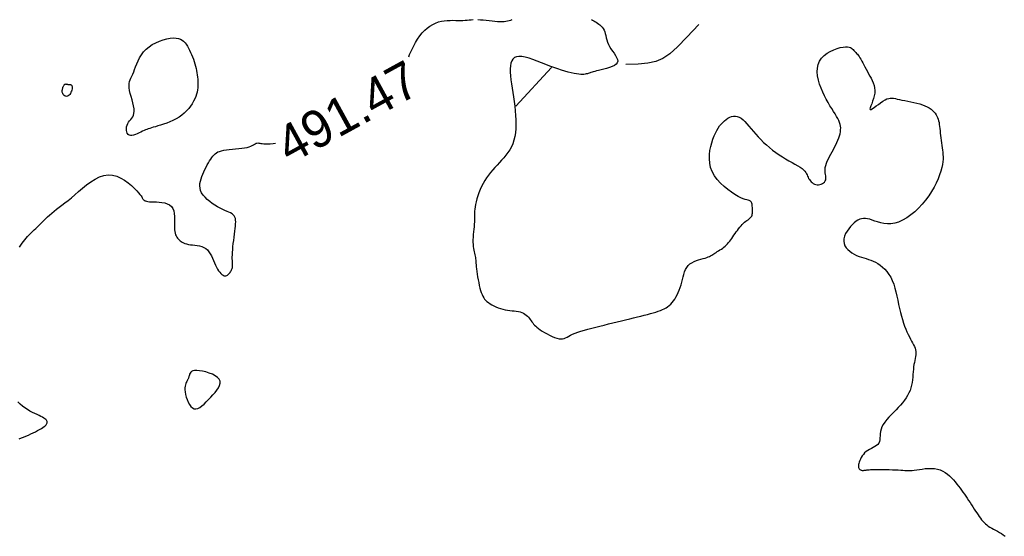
# Model space of a CAD drawing. Header units: millimetres. Extents: x 32690613 to 32693367, y 5343692 to 5344708.
# Tile 622 of 656: x 32692775 to 32692801, y 5344533 to 5344547. Entities that reach past the tile are written whole.
import ezdxf
from ezdxf.enums import TextEntityAlignment as Align

# ---------------------------------------------------------------- set-up
doc = ezdxf.new("R2010")
doc.units = ezdxf.units.MM
doc.header["$LTSCALE"] = 20
doc.layers.add('02-DGM_HL_491.50', color=72, linetype='Continuous')

msp = doc.modelspace()

# ---------------------------------------------------------------- linework, layer by layer
at = {"layer": '02-DGM_HL_491.50', "elevation": 491.5, "flags": 128}
for points in [[(32692785.215, 5344545.859), (32692785.241, 5344545.919), (32692785.291, 5344546.029), (32692785.343, 5344546.137), (32692785.397, 5344546.239), (32692785.455, 5344546.335), (32692785.515, 5344546.422), (32692785.579, 5344546.501), (32692785.646, 5344546.571), (32692785.715, 5344546.632), (32692785.787, 5344546.685), (32692785.861, 5344546.73), (32692785.937, 5344546.766), (32692786.015, 5344546.794), (32692786.094, 5344546.814), (32692786.173, 5344546.827), (32692786.252, 5344546.835), (32692786.33, 5344546.838), (32692786.406, 5344546.839), (32692786.479, 5344546.838), (32692786.549, 5344546.837), (32692786.614, 5344546.836), (32692786.674, 5344546.838), (32692786.73, 5344546.841), (32692786.784, 5344546.846), (32692786.837, 5344546.85), (32692786.891, 5344546.854), (32692786.947, 5344546.858)], [(32692790.131, 5344546.861), (32692790.161, 5344546.843), (32692790.192, 5344546.825), (32692790.223, 5344546.806), (32692790.256, 5344546.786), (32692790.289, 5344546.764), (32692790.323, 5344546.74), (32692790.356, 5344546.714), (32692790.387, 5344546.685), (32692790.417, 5344546.653), (32692790.443, 5344546.617), (32692790.466, 5344546.576), (32692790.484, 5344546.531), (32692790.5, 5344546.481), (32692790.514, 5344546.428), (32692790.528, 5344546.372), (32692790.544, 5344546.314), (32692790.563, 5344546.254), (32692790.586, 5344546.193), (32692790.616, 5344546.132), (32692790.653, 5344546.071), (32692790.694, 5344546.011), (32692790.736, 5344545.952), (32692790.775, 5344545.895), (32692790.806, 5344545.841), (32692790.827, 5344545.79), (32692790.835, 5344545.742), (32692790.824, 5344545.699), (32692790.793, 5344545.66), (32692790.745, 5344545.626), (32692790.684, 5344545.596), (32692790.613, 5344545.569), (32692790.537, 5344545.546), (32692790.46, 5344545.525), (32692790.387, 5344545.507), (32692790.32, 5344545.491), (32692790.263, 5344545.477), (32692790.216, 5344545.465), (32692790.177, 5344545.453), (32692790.144, 5344545.443), (32692790.115, 5344545.434), (32692790.09, 5344545.426), (32692790.067, 5344545.418), (32692790.043, 5344545.41), (32692790.018, 5344545.402), (32692789.99, 5344545.396), (32692789.959, 5344545.39), (32692789.924, 5344545.386), (32692789.884, 5344545.384), (32692789.839, 5344545.384), (32692789.787, 5344545.389), (32692789.728, 5344545.397), (32692789.661, 5344545.409), (32692789.587, 5344545.425), (32692789.505, 5344545.446), (32692789.417, 5344545.471), (32692789.323, 5344545.5), (32692789.224, 5344545.533), (32692789.12, 5344545.57), (32692789.011, 5344545.61), (32692788.898, 5344545.654), (32692788.783, 5344545.7), (32692788.669, 5344545.744), (32692788.557, 5344545.785), (32692788.45, 5344545.821), (32692788.35, 5344545.848), (32692788.26, 5344545.865), (32692788.18, 5344545.87), (32692788.114, 5344545.86), (32692788.06, 5344545.835), (32692788.018, 5344545.798), (32692787.987, 5344545.748), (32692787.965, 5344545.686), (32692787.952, 5344545.615), (32692787.946, 5344545.533), (32692787.947, 5344545.444), (32692787.953, 5344545.346), (32692787.964, 5344545.242), (32692787.978, 5344545.133), (32692787.995, 5344545.018), (32692788.013, 5344544.9), (32692788.031, 5344544.779), (32692788.049, 5344544.655), (32692788.066, 5344544.531), (32692788.08, 5344544.407), (32692788.09, 5344544.283), (32692788.097, 5344544.161), (32692788.099, 5344544.042), (32692788.095, 5344543.927), (32692788.086, 5344543.816), (32692788.07, 5344543.711), (32692788.046, 5344543.613), (32692788.015, 5344543.522), (32692787.976, 5344543.437), (32692787.931, 5344543.358), (32692787.882, 5344543.283), (32692787.828, 5344543.213), (32692787.771, 5344543.145), (32692787.712, 5344543.079), (32692787.653, 5344543.014), (32692787.593, 5344542.949), (32692787.533, 5344542.883), (32692787.475, 5344542.817), (32692787.418, 5344542.749), (32692787.363, 5344542.679), (32692787.311, 5344542.607), (32692787.261, 5344542.533), (32692787.216, 5344542.455), (32692787.174, 5344542.373), (32692787.136, 5344542.289), (32692787.103, 5344542.205), (32692787.073, 5344542.121), (32692787.048, 5344542.039), (32692787.027, 5344541.96), (32692787.011, 5344541.887), (32692786.999, 5344541.821), (32692786.991, 5344541.761), (32692786.986, 5344541.708), (32692786.984, 5344541.659), (32692786.984, 5344541.613), (32692786.985, 5344541.568), (32692786.986, 5344541.521), (32692786.986, 5344541.471), (32692786.984, 5344541.417), (32692786.98, 5344541.356), (32692786.974, 5344541.291), (32692786.967, 5344541.222), (32692786.959, 5344541.15), (32692786.953, 5344541.078), (32692786.947, 5344541.007), (32692786.944, 5344540.938), (32692786.943, 5344540.873), (32692786.946, 5344540.813), (32692786.951, 5344540.758), (32692786.959, 5344540.707), (32692786.968, 5344540.661), (32692786.978, 5344540.617), (32692786.988, 5344540.576), (32692786.997, 5344540.537), (32692787.005, 5344540.5), (32692787.01, 5344540.465), (32692787.014, 5344540.429), (32692787.017, 5344540.392), (32692787.02, 5344540.353), (32692787.022, 5344540.311), (32692787.025, 5344540.265), (32692787.03, 5344540.213), (32692787.036, 5344540.154), (32692787.045, 5344540.088), (32692787.055, 5344540.017), (32692787.068, 5344539.941), (32692787.082, 5344539.864), (32692787.098, 5344539.787), (32692787.114, 5344539.712), (32692787.132, 5344539.64), (32692787.15, 5344539.575), (32692787.168, 5344539.517), (32692787.187, 5344539.465), (32692787.208, 5344539.42), (32692787.231, 5344539.38), (32692787.257, 5344539.344), (32692787.286, 5344539.31), (32692787.32, 5344539.279), (32692787.359, 5344539.249), (32692787.403, 5344539.22), (32692787.452, 5344539.191), (32692787.505, 5344539.163), (32692787.561, 5344539.137), (32692787.62, 5344539.113), (32692787.682, 5344539.092), (32692787.744, 5344539.073), (32692787.807, 5344539.058), (32692787.87, 5344539.047), (32692787.932, 5344539.038), (32692787.993, 5344539.031), (32692788.052, 5344539.025), (32692788.109, 5344539.018), (32692788.163, 5344539.01), (32692788.214, 5344538.999), (32692788.26, 5344538.984), (32692788.303, 5344538.965), (32692788.341, 5344538.942), (32692788.375, 5344538.915), (32692788.407, 5344538.886), (32692788.435, 5344538.855), (32692788.461, 5344538.823), (32692788.485, 5344538.792), (32692788.508, 5344538.761), (32692788.53, 5344538.731), (32692788.552, 5344538.702), (32692788.575, 5344538.674), (32692788.6, 5344538.645), (32692788.629, 5344538.616), (32692788.664, 5344538.586), (32692788.704, 5344538.554), (32692788.751, 5344538.52), (32692788.806, 5344538.483), (32692788.868, 5344538.445), (32692788.934, 5344538.407), (32692789.002, 5344538.372), (32692789.071, 5344538.339), (32692789.138, 5344538.311), (32692789.201, 5344538.289), (32692789.258, 5344538.276), (32692789.308, 5344538.271), (32692789.352, 5344538.274), (32692789.393, 5344538.285), (32692789.432, 5344538.301), (32692789.472, 5344538.321), (32692789.516, 5344538.346), (32692789.565, 5344538.372), (32692789.622, 5344538.399), (32692789.688, 5344538.427), (32692789.764, 5344538.454), (32692789.847, 5344538.481), (32692789.938, 5344538.508), (32692790.035, 5344538.536), (32692790.138, 5344538.563), (32692790.245, 5344538.591), (32692790.356, 5344538.619), (32692790.47, 5344538.647), (32692790.586, 5344538.676), (32692790.703, 5344538.705), (32692790.819, 5344538.733), (32692790.934, 5344538.761), (32692791.047, 5344538.788), (32692791.157, 5344538.815), (32692791.263, 5344538.84), (32692791.363, 5344538.865), (32692791.459, 5344538.888), (32692791.549, 5344538.91), (32692791.634, 5344538.932), (32692791.714, 5344538.953), (32692791.789, 5344538.974), (32692791.859, 5344538.995), (32692791.923, 5344539.016), (32692791.982, 5344539.038), (32692792.037, 5344539.06), (32692792.087, 5344539.084), (32692792.134, 5344539.11), (32692792.177, 5344539.139), (32692792.219, 5344539.171), (32692792.258, 5344539.207), (32692792.295, 5344539.248), (32692792.332, 5344539.293), (32692792.367, 5344539.344), (32692792.401, 5344539.398), (32692792.433, 5344539.457), (32692792.463, 5344539.519), (32692792.49, 5344539.585), (32692792.516, 5344539.653), (32692792.538, 5344539.723), (32692792.557, 5344539.795), (32692792.575, 5344539.867), (32692792.592, 5344539.939), (32692792.611, 5344540.009), (32692792.633, 5344540.076), (32692792.658, 5344540.138), (32692792.69, 5344540.195), (32692792.729, 5344540.245), (32692792.776, 5344540.288), (32692792.829, 5344540.323), (32692792.888, 5344540.353), (32692792.949, 5344540.378), (32692793.01, 5344540.398), (32692793.071, 5344540.416), (32692793.128, 5344540.432), (32692793.181, 5344540.447), (32692793.226, 5344540.462), (32692793.266, 5344540.477), (32692793.301, 5344540.493), (32692793.332, 5344540.509), (32692793.361, 5344540.526), (32692793.389, 5344540.543), (32692793.417, 5344540.561), (32692793.446, 5344540.579), (32692793.478, 5344540.599), (32692793.512, 5344540.619), (32692793.547, 5344540.641), (32692793.583, 5344540.664), (32692793.62, 5344540.688), (32692793.656, 5344540.713), (32692793.691, 5344540.74), (32692793.725, 5344540.769), (32692793.757, 5344540.799), (32692793.788, 5344540.832), (32692793.817, 5344540.866), (32692793.846, 5344540.901), (32692793.874, 5344540.938), (32692793.902, 5344540.977), (32692793.931, 5344541.018), (32692793.96, 5344541.06), (32692793.99, 5344541.104), (32692794.021, 5344541.148), (32692794.053, 5344541.192), (32692794.085, 5344541.235), (32692794.117, 5344541.277), (32692794.15, 5344541.317), (32692794.183, 5344541.353), (32692794.215, 5344541.386), (32692794.247, 5344541.414), (32692794.278, 5344541.438), (32692794.308, 5344541.46), (32692794.337, 5344541.479), (32692794.363, 5344541.497), (32692794.386, 5344541.516), (32692794.406, 5344541.534), (32692794.423, 5344541.555), (32692794.436, 5344541.577), (32692794.445, 5344541.602), (32692794.452, 5344541.629), (32692794.455, 5344541.657), (32692794.457, 5344541.686), (32692794.458, 5344541.716), (32692794.457, 5344541.747), (32692794.456, 5344541.778), (32692794.455, 5344541.809), (32692794.453, 5344541.84), (32692794.45, 5344541.869), (32692794.446, 5344541.897), (32692794.44, 5344541.922), (32692794.432, 5344541.944), (32692794.421, 5344541.962), (32692794.407, 5344541.977), (32692794.388, 5344541.986), (32692794.365, 5344541.994), (32692794.337, 5344542), (32692794.301, 5344542.009), (32692794.257, 5344542.021), (32692794.205, 5344542.04), (32692794.142, 5344542.067), (32692794.068, 5344542.105), (32692793.983, 5344542.155), (32692793.889, 5344542.217), (32692793.791, 5344542.289), (32692793.693, 5344542.371), (32692793.598, 5344542.461), (32692793.511, 5344542.558), (32692793.435, 5344542.662), (32692793.375, 5344542.77), (32692793.333, 5344542.882), (32692793.308, 5344542.997), (32692793.298, 5344543.112), (32692793.301, 5344543.227), (32692793.314, 5344543.338), (32692793.336, 5344543.446), (32692793.363, 5344543.548), (32692793.394, 5344543.643), (32692793.427, 5344543.729), (32692793.462, 5344543.807), (32692793.498, 5344543.878), (32692793.535, 5344543.941), (32692793.575, 5344543.998), (32692793.615, 5344544.049), (32692793.658, 5344544.095), (32692793.703, 5344544.136), (32692793.749, 5344544.174), (32692793.797, 5344544.206), (32692793.846, 5344544.232), (32692793.896, 5344544.251), (32692793.947, 5344544.262), (32692793.998, 5344544.265), (32692794.049, 5344544.257), (32692794.101, 5344544.238), (32692794.152, 5344544.207), (32692794.203, 5344544.166), (32692794.255, 5344544.116), (32692794.308, 5344544.058), (32692794.363, 5344543.994), (32692794.421, 5344543.925), (32692794.481, 5344543.853), (32692794.545, 5344543.779), (32692794.612, 5344543.705), (32692794.683, 5344543.631), (32692794.757, 5344543.558), (32692794.835, 5344543.487), (32692794.915, 5344543.417), (32692794.998, 5344543.349), (32692795.084, 5344543.285), (32692795.171, 5344543.224), (32692795.26, 5344543.167), (32692795.349, 5344543.113), (32692795.436, 5344543.063), (32692795.52, 5344543.016), (32692795.6, 5344542.972), (32692795.672, 5344542.93), (32692795.736, 5344542.89), (32692795.79, 5344542.852), (32692795.833, 5344542.816), (32692795.866, 5344542.78), (32692795.891, 5344542.746), (32692795.91, 5344542.713), (32692795.925, 5344542.681), (32692795.939, 5344542.65), (32692795.952, 5344542.619), (32692795.967, 5344542.588), (32692795.986, 5344542.558), (32692796.008, 5344542.528), (32692796.034, 5344542.5), (32692796.062, 5344542.475), (32692796.093, 5344542.453), (32692796.126, 5344542.436), (32692796.16, 5344542.423), (32692796.196, 5344542.416), (32692796.233, 5344542.416), (32692796.27, 5344542.421), (32692796.306, 5344542.432), (32692796.339, 5344542.448), (32692796.369, 5344542.468), (32692796.395, 5344542.492), (32692796.414, 5344542.52), (32692796.427, 5344542.55), (32692796.433, 5344542.583), (32692796.432, 5344542.618), (32692796.428, 5344542.656), (32692796.422, 5344542.696), (32692796.415, 5344542.739), (32692796.41, 5344542.784), (32692796.409, 5344542.832), (32692796.414, 5344542.883), (32692796.426, 5344542.937), (32692796.445, 5344542.994), (32692796.469, 5344543.052), (32692796.497, 5344543.113), (32692796.529, 5344543.174), (32692796.563, 5344543.237), (32692796.597, 5344543.301), (32692796.632, 5344543.365), (32692796.665, 5344543.428), (32692796.697, 5344543.492), (32692796.726, 5344543.554), (32692796.752, 5344543.616), (32692796.776, 5344543.676), (32692796.795, 5344543.734), (32692796.811, 5344543.791), (32692796.822, 5344543.845), (32692796.827, 5344543.896), (32692796.828, 5344543.945), (32692796.823, 5344543.994), (32692796.813, 5344544.042), (32692796.798, 5344544.092), (32692796.777, 5344544.144), (32692796.75, 5344544.199), (32692796.717, 5344544.257), (32692796.679, 5344544.321), (32692796.636, 5344544.39), (32692796.59, 5344544.464), (32692796.541, 5344544.542), (32692796.491, 5344544.626), (32692796.441, 5344544.716), (32692796.392, 5344544.81), (32692796.344, 5344544.91), (32692796.301, 5344545.015), (32692796.262, 5344545.123), (32692796.231, 5344545.233), (32692796.209, 5344545.343), (32692796.199, 5344545.45), (32692796.202, 5344545.553), (32692796.22, 5344545.651), (32692796.256, 5344545.741), (32692796.311, 5344545.821), (32692796.381, 5344545.892), (32692796.462, 5344545.953), (32692796.55, 5344546.005), (32692796.641, 5344546.048), (32692796.732, 5344546.081), (32692796.817, 5344546.106), (32692796.894, 5344546.121), (32692796.958, 5344546.128), (32692797.011, 5344546.127), (32692797.053, 5344546.12), (32692797.088, 5344546.108), (32692797.116, 5344546.092), (32692797.139, 5344546.073), (32692797.16, 5344546.053), (32692797.178, 5344546.032), (32692797.197, 5344546.013), (32692797.216, 5344545.993), (32692797.236, 5344545.973), (32692797.256, 5344545.951), (32692797.277, 5344545.927), (32692797.299, 5344545.9), (32692797.322, 5344545.869), (32692797.346, 5344545.833), (32692797.371, 5344545.792), (32692797.397, 5344545.745), (32692797.424, 5344545.695), (32692797.453, 5344545.641), (32692797.482, 5344545.584), (32692797.513, 5344545.525), (32692797.545, 5344545.464), (32692797.577, 5344545.403), (32692797.611, 5344545.342), (32692797.644, 5344545.28), (32692797.675, 5344545.218), (32692797.702, 5344545.154), (32692797.724, 5344545.089), (32692797.74, 5344545.022), (32692797.747, 5344544.953), (32692797.745, 5344544.881), (32692797.732, 5344544.807), (32692797.712, 5344544.733), (32692797.687, 5344544.661), (32692797.662, 5344544.594), (32692797.64, 5344544.537), (32692797.623, 5344544.49), (32692797.616, 5344544.458), (32692797.623, 5344544.442), (32692797.645, 5344544.445), (32692797.681, 5344544.465), (32692797.727, 5344544.496), (32692797.781, 5344544.536), (32692797.841, 5344544.58), (32692797.902, 5344544.625), (32692797.963, 5344544.667), (32692798.02, 5344544.701), (32692798.072, 5344544.726), (32692798.119, 5344544.741), (32692798.163, 5344544.748), (32692798.206, 5344544.749), (32692798.251, 5344544.743), (32692798.298, 5344544.734), (32692798.35, 5344544.722), (32692798.409, 5344544.709), (32692798.476, 5344544.695), (32692798.55, 5344544.681), (32692798.629, 5344544.666), (32692798.711, 5344544.65), (32692798.793, 5344544.632), (32692798.874, 5344544.613), (32692798.953, 5344544.592), (32692799.026, 5344544.568), (32692799.094, 5344544.542), (32692799.154, 5344544.513), (32692799.208, 5344544.482), (32692799.257, 5344544.449), (32692799.299, 5344544.414), (32692799.336, 5344544.377), (32692799.368, 5344544.34), (32692799.395, 5344544.301), (32692799.417, 5344544.262), (32692799.435, 5344544.222), (32692799.45, 5344544.18), (32692799.462, 5344544.136), (32692799.472, 5344544.09), (32692799.48, 5344544.041), (32692799.487, 5344543.988), (32692799.494, 5344543.932), (32692799.5, 5344543.872), (32692799.507, 5344543.809), (32692799.514, 5344543.743), (32692799.521, 5344543.676), (32692799.528, 5344543.609), (32692799.536, 5344543.541), (32692799.544, 5344543.476), (32692799.553, 5344543.412), (32692799.561, 5344543.351), (32692799.57, 5344543.292), (32692799.576, 5344543.232), (32692799.58, 5344543.171), (32692799.58, 5344543.107), (32692799.576, 5344543.038), (32692799.565, 5344542.962), (32692799.547, 5344542.878), (32692799.522, 5344542.785), (32692799.488, 5344542.684), (32692799.446, 5344542.577), (32692799.396, 5344542.465), (32692799.338, 5344542.35), (32692799.271, 5344542.234), (32692799.196, 5344542.118), (32692799.112, 5344542.005), (32692799.021, 5344541.895), (32692798.923, 5344541.791), (32692798.819, 5344541.694), (32692798.712, 5344541.607), (32692798.603, 5344541.53), (32692798.493, 5344541.466), (32692798.385, 5344541.416), (32692798.28, 5344541.383), (32692798.179, 5344541.366), (32692798.083, 5344541.365), (32692797.991, 5344541.375), (32692797.904, 5344541.393), (32692797.822, 5344541.417), (32692797.746, 5344541.443), (32692797.674, 5344541.469), (32692797.609, 5344541.49), (32692797.548, 5344541.505), (32692797.492, 5344541.512), (32692797.439, 5344541.513), (32692797.389, 5344541.505), (32692797.341, 5344541.49), (32692797.293, 5344541.467), (32692797.245, 5344541.436), (32692797.195, 5344541.396), (32692797.144, 5344541.348), (32692797.093, 5344541.294), (32692797.044, 5344541.234), (32692796.999, 5344541.17), (32692796.961, 5344541.103), (32692796.932, 5344541.035), (32692796.914, 5344540.968), (32692796.909, 5344540.902), (32692796.919, 5344540.839), (32692796.942, 5344540.78), (32692796.977, 5344540.725), (32692797.022, 5344540.674), (32692797.074, 5344540.628), (32692797.132, 5344540.586), (32692797.194, 5344540.549), (32692797.257, 5344540.518), (32692797.321, 5344540.491), (32692797.384, 5344540.469), (32692797.448, 5344540.45), (32692797.511, 5344540.431), (32692797.574, 5344540.412), (32692797.638, 5344540.39), (32692797.701, 5344540.365), (32692797.765, 5344540.335), (32692797.829, 5344540.298), (32692797.892, 5344540.255), (32692797.954, 5344540.204), (32692798.014, 5344540.147), (32692798.071, 5344540.082), (32692798.124, 5344540.009), (32692798.173, 5344539.929), (32692798.216, 5344539.84), (32692798.254, 5344539.744), (32692798.287, 5344539.642), (32692798.315, 5344539.535), (32692798.341, 5344539.425), (32692798.365, 5344539.313), (32692798.387, 5344539.202), (32692798.41, 5344539.093), (32692798.434, 5344538.987), (32692798.46, 5344538.886), (32692798.488, 5344538.791), (32692798.517, 5344538.701), (32692798.547, 5344538.616), (32692798.579, 5344538.537), (32692798.61, 5344538.462), (32692798.642, 5344538.393), (32692798.674, 5344538.329), (32692798.705, 5344538.27), (32692798.735, 5344538.216), (32692798.763, 5344538.165), (32692798.788, 5344538.117), (32692798.81, 5344538.071), (32692798.828, 5344538.027), (32692798.841, 5344537.983), (32692798.849, 5344537.938), (32692798.851, 5344537.893), (32692798.848, 5344537.846), (32692798.842, 5344537.798), (32692798.832, 5344537.748), (32692798.821, 5344537.695), (32692798.809, 5344537.64), (32692798.798, 5344537.582), (32692798.789, 5344537.521), (32692798.782, 5344537.457), (32692798.776, 5344537.389), (32692798.772, 5344537.32), (32692798.766, 5344537.248), (32692798.759, 5344537.176), (32692798.75, 5344537.104), (32692798.736, 5344537.032), (32692798.718, 5344536.96), (32692798.694, 5344536.89), (32692798.663, 5344536.822), (32692798.628, 5344536.755), (32692798.587, 5344536.688), (32692798.541, 5344536.622), (32692798.491, 5344536.557), (32692798.436, 5344536.492), (32692798.378, 5344536.427), (32692798.316, 5344536.362), (32692798.252, 5344536.297), (32692798.188, 5344536.232), (32692798.126, 5344536.167), (32692798.068, 5344536.103), (32692798.016, 5344536.038), (32692797.972, 5344535.974), (32692797.938, 5344535.91), (32692797.914, 5344535.846), (32692797.9, 5344535.784), (32692797.892, 5344535.724), (32692797.887, 5344535.666), (32692797.884, 5344535.611), (32692797.878, 5344535.56), (32692797.868, 5344535.514), (32692797.851, 5344535.473), (32692797.824, 5344535.437), (32692797.789, 5344535.406), (32692797.748, 5344535.378), (32692797.703, 5344535.352), (32692797.654, 5344535.327), (32692797.606, 5344535.301), (32692797.558, 5344535.274), (32692797.513, 5344535.243), (32692797.473, 5344535.208), (32692797.438, 5344535.169), (32692797.407, 5344535.128), (32692797.381, 5344535.086), (32692797.359, 5344535.044), (32692797.341, 5344535.002), (32692797.327, 5344534.963), (32692797.317, 5344534.926), (32692797.31, 5344534.893), (32692797.307, 5344534.864), (32692797.307, 5344534.838), (32692797.31, 5344534.816), (32692797.316, 5344534.797), (32692797.324, 5344534.781), (32692797.334, 5344534.768), (32692797.346, 5344534.758), (32692797.36, 5344534.75), (32692797.375, 5344534.744), (32692797.391, 5344534.74), (32692797.408, 5344534.738), (32692797.425, 5344534.738), (32692797.443, 5344534.738), (32692797.461, 5344534.74), (32692797.478, 5344534.742), (32692797.496, 5344534.745), (32692797.514, 5344534.748), (32692797.535, 5344534.751), (32692797.56, 5344534.754), (32692797.591, 5344534.757), (32692797.629, 5344534.759), (32692797.675, 5344534.761), (32692797.732, 5344534.763), (32692797.8, 5344534.763), (32692797.877, 5344534.763), (32692797.961, 5344534.762), (32692798.047, 5344534.761), (32692798.135, 5344534.759), (32692798.221, 5344534.756), (32692798.302, 5344534.753), (32692798.376, 5344534.749), (32692798.441, 5344534.745), (32692798.498, 5344534.741), (32692798.549, 5344534.738), (32692798.597, 5344534.735), (32692798.645, 5344534.734), (32692798.693, 5344534.735), (32692798.746, 5344534.738), (32692798.804, 5344534.744), (32692798.871, 5344534.754), (32692798.943, 5344534.764), (32692799.021, 5344534.775), (32692799.102, 5344534.785), (32692799.185, 5344534.791), (32692799.268, 5344534.792), (32692799.349, 5344534.787), (32692799.427, 5344534.774), (32692799.501, 5344534.751), (32692799.57, 5344534.72), (32692799.635, 5344534.682), (32692799.696, 5344534.637), (32692799.753, 5344534.589), (32692799.807, 5344534.536), (32692799.858, 5344534.482), (32692799.906, 5344534.427), (32692799.952, 5344534.372), (32692799.995, 5344534.318), (32692800.037, 5344534.263), (32692800.077, 5344534.209), (32692800.116, 5344534.154), (32692800.155, 5344534.099), (32692800.192, 5344534.043), (32692800.23, 5344533.987), (32692800.267, 5344533.93), (32692800.305, 5344533.872), (32692800.342, 5344533.814), (32692800.379, 5344533.757), (32692800.416, 5344533.7), (32692800.451, 5344533.646), (32692800.486, 5344533.594), (32692800.52, 5344533.544), (32692800.552, 5344533.497), (32692800.584, 5344533.454), (32692800.615, 5344533.413), (32692800.648, 5344533.375), (32692800.681, 5344533.339), (32692800.717, 5344533.305), (32692800.754, 5344533.273), (32692800.795, 5344533.243), (32692800.84, 5344533.214), (32692800.888, 5344533.186), (32692800.938, 5344533.158), (32692800.99, 5344533.13), (32692801.043, 5344533.101), (32692801.096, 5344533.07), (32692801.148, 5344533.038), (32692801.2, 5344533.003), (32692801.25, 5344532.966)], [(32692787.071, 5344546.858), (32692787.142, 5344546.854), (32692787.218, 5344546.848), (32692787.297, 5344546.84), (32692787.377, 5344546.831), (32692787.456, 5344546.823), (32692787.532, 5344546.815), (32692787.605, 5344546.809), (32692787.671, 5344546.806), (32692787.73, 5344546.806), (32692787.782, 5344546.809), (32692787.83, 5344546.815), (32692787.874, 5344546.823), (32692787.916, 5344546.834), (32692787.957, 5344546.847), (32692787.999, 5344546.862)], [(32692793.012, 5344546.726), (32692792.693, 5344546.383), (32692792.441, 5344546.125), (32692792.233, 5344545.939), (32692792.047, 5344545.812), (32692791.858, 5344545.733), (32692791.645, 5344545.687), (32692791.384, 5344545.663), (32692791.052, 5344545.648)], [(32692788.094, 5344544.532), (32692789.054, 5344545.57)], [(32692774.755, 5344540.739), (32692774.792, 5344540.794), (32692774.829, 5344540.846), (32692774.864, 5344540.895), (32692774.899, 5344540.94), (32692774.934, 5344540.983), (32692774.969, 5344541.023), (32692775.004, 5344541.061), (32692775.04, 5344541.097), (32692775.075, 5344541.132), (32692775.112, 5344541.167), (32692775.15, 5344541.202), (32692775.188, 5344541.239), (32692775.228, 5344541.277), (32692775.269, 5344541.318), (32692775.313, 5344541.362), (32692775.358, 5344541.407), (32692775.405, 5344541.454), (32692775.455, 5344541.503), (32692775.508, 5344541.553), (32692775.564, 5344541.603), (32692775.622, 5344541.654), (32692775.685, 5344541.705), (32692775.751, 5344541.758), (32692775.821, 5344541.812), (32692775.895, 5344541.869), (32692775.975, 5344541.931), (32692776.059, 5344541.997), (32692776.148, 5344542.069), (32692776.242, 5344542.149), (32692776.343, 5344542.235), (32692776.448, 5344542.324), (32692776.557, 5344542.413), (32692776.67, 5344542.496), (32692776.785, 5344542.569), (32692776.902, 5344542.628), (32692777.019, 5344542.669), (32692777.136, 5344542.686), (32692777.253, 5344542.678), (32692777.367, 5344542.647), (32692777.476, 5344542.598), (32692777.58, 5344542.537), (32692777.676, 5344542.467), (32692777.764, 5344542.394), (32692777.84, 5344542.323), (32692777.904, 5344542.257), (32692777.954, 5344542.203), (32692777.992, 5344542.157), (32692778.021, 5344542.121), (32692778.041, 5344542.092), (32692778.055, 5344542.069), (32692778.064, 5344542.05), (32692778.072, 5344542.035), (32692778.08, 5344542.023), (32692778.089, 5344542.011), (32692778.102, 5344542), (32692778.118, 5344541.99), (32692778.14, 5344541.982), (32692778.168, 5344541.974), (32692778.203, 5344541.968), (32692778.246, 5344541.963), (32692778.299, 5344541.96), (32692778.362, 5344541.958), (32692778.432, 5344541.956), (32692778.506, 5344541.952), (32692778.582, 5344541.944), (32692778.656, 5344541.93), (32692778.725, 5344541.908), (32692778.786, 5344541.877), (32692778.836, 5344541.835), (32692778.873, 5344541.781), (32692778.898, 5344541.716), (32692778.914, 5344541.644), (32692778.921, 5344541.567), (32692778.924, 5344541.488), (32692778.923, 5344541.41), (32692778.922, 5344541.336), (32692778.921, 5344541.268), (32692778.924, 5344541.208), (32692778.93, 5344541.157), (32692778.939, 5344541.113), (32692778.951, 5344541.074), (32692778.966, 5344541.041), (32692778.983, 5344541.012), (32692779.002, 5344540.985), (32692779.022, 5344540.96), (32692779.045, 5344540.937), (32692779.07, 5344540.914), (32692779.098, 5344540.893), (32692779.129, 5344540.873), (32692779.163, 5344540.855), (32692779.202, 5344540.839), (32692779.246, 5344540.826), (32692779.295, 5344540.815), (32692779.349, 5344540.807), (32692779.408, 5344540.801), (32692779.469, 5344540.794), (32692779.532, 5344540.786), (32692779.594, 5344540.774), (32692779.654, 5344540.758), (32692779.71, 5344540.735), (32692779.762, 5344540.704), (32692779.807, 5344540.664), (32692779.846, 5344540.616), (32692779.881, 5344540.561), (32692779.912, 5344540.503), (32692779.941, 5344540.441), (32692779.968, 5344540.379), (32692779.994, 5344540.317), (32692780.021, 5344540.258), (32692780.049, 5344540.203), (32692780.078, 5344540.152), (32692780.107, 5344540.107), (32692780.137, 5344540.067), (32692780.167, 5344540.034), (32692780.196, 5344540.006), (32692780.225, 5344539.986), (32692780.252, 5344539.972), (32692780.277, 5344539.967), (32692780.301, 5344539.968), (32692780.324, 5344539.975), (32692780.345, 5344539.986), (32692780.365, 5344540.002), (32692780.383, 5344540.021), (32692780.4, 5344540.041), (32692780.415, 5344540.062), (32692780.429, 5344540.084), (32692780.442, 5344540.105), (32692780.453, 5344540.127), (32692780.463, 5344540.148), (32692780.471, 5344540.17), (32692780.477, 5344540.192), (32692780.481, 5344540.214), (32692780.483, 5344540.237), (32692780.483, 5344540.261), (32692780.482, 5344540.286), (32692780.48, 5344540.313), (32692780.477, 5344540.345), (32692780.475, 5344540.381), (32692780.473, 5344540.424), (32692780.473, 5344540.473), (32692780.475, 5344540.532), (32692780.478, 5344540.599), (32692780.485, 5344540.673), (32692780.492, 5344540.753), (32692780.501, 5344540.837), (32692780.511, 5344540.922), (32692780.521, 5344541.007), (32692780.532, 5344541.09), (32692780.541, 5344541.168), (32692780.55, 5344541.24), (32692780.558, 5344541.306), (32692780.563, 5344541.367), (32692780.565, 5344541.421), (32692780.563, 5344541.47), (32692780.556, 5344541.513), (32692780.544, 5344541.551), (32692780.525, 5344541.584), (32692780.5, 5344541.612), (32692780.467, 5344541.637), (32692780.429, 5344541.659), (32692780.384, 5344541.681), (32692780.333, 5344541.703), (32692780.277, 5344541.727), (32692780.216, 5344541.754), (32692780.15, 5344541.787), (32692780.08, 5344541.824), (32692780.008, 5344541.867), (32692779.936, 5344541.915), (32692779.866, 5344541.967), (32692779.8, 5344542.022), (32692779.741, 5344542.08), (32692779.69, 5344542.14), (32692779.65, 5344542.201), (32692779.623, 5344542.262), (32692779.607, 5344542.324), (32692779.602, 5344542.386), (32692779.605, 5344542.449), (32692779.616, 5344542.512), (32692779.633, 5344542.575), (32692779.655, 5344542.639), (32692779.681, 5344542.702), (32692779.709, 5344542.766), (32692779.738, 5344542.829), (32692779.768, 5344542.89), (32692779.8, 5344542.95), (32692779.831, 5344543.006), (32692779.863, 5344543.059), (32692779.894, 5344543.108), (32692779.925, 5344543.153), (32692779.954, 5344543.191), (32692779.983, 5344543.225), (32692780.014, 5344543.253), (32692780.048, 5344543.278), (32692780.087, 5344543.299), (32692780.131, 5344543.316), (32692780.183, 5344543.331), (32692780.244, 5344543.344), (32692780.314, 5344543.354), (32692780.392, 5344543.364), (32692780.475, 5344543.372), (32692780.56, 5344543.381), (32692780.645, 5344543.39), (32692780.727, 5344543.399), (32692780.802, 5344543.411), (32692780.869, 5344543.424), (32692780.926, 5344543.439), (32692780.973, 5344543.456), (32692781.012, 5344543.474), (32692781.044, 5344543.491), (32692781.071, 5344543.507), (32692781.094, 5344543.521), (32692781.116, 5344543.532), (32692781.137, 5344543.539), (32692781.159, 5344543.541), (32692781.183, 5344543.539), (32692781.21, 5344543.535), (32692781.241, 5344543.529), (32692781.278, 5344543.523), (32692781.32, 5344543.518), (32692781.37, 5344543.515), (32692781.428, 5344543.515), (32692781.495, 5344543.52), (32692781.569, 5344543.529), (32692781.632, 5344543.538)], [(32692774.746, 5344535.59), (32692774.804, 5344535.611), (32692774.864, 5344535.635), (32692774.927, 5344535.661), (32692774.992, 5344535.689), (32692775.057, 5344535.718), (32692775.121, 5344535.748), (32692775.183, 5344535.779), (32692775.241, 5344535.809), (32692775.295, 5344535.838), (32692775.343, 5344535.866), (32692775.384, 5344535.891), (32692775.418, 5344535.915), (32692775.445, 5344535.938), (32692775.466, 5344535.959), (32692775.482, 5344535.979), (32692775.492, 5344535.998), (32692775.498, 5344536.016), (32692775.499, 5344536.034), (32692775.496, 5344536.052), (32692775.489, 5344536.07), (32692775.477, 5344536.088), (32692775.46, 5344536.106), (32692775.438, 5344536.125), (32692775.409, 5344536.146), (32692775.373, 5344536.167), (32692775.33, 5344536.189), (32692775.281, 5344536.213), (32692775.225, 5344536.239), (32692775.164, 5344536.268), (32692775.099, 5344536.299), (32692775.033, 5344536.334), (32692774.965, 5344536.373), (32692774.898, 5344536.417), (32692774.832, 5344536.465), (32692774.769, 5344536.519), (32692774.709, 5344536.579)]]:
    msp.add_lwpolyline(points, dxfattribs=at)
for points in [[(32692778.155, 5344546.064), (32692778.235, 5344546.13), (32692778.324, 5344546.188), (32692778.419, 5344546.238), (32692778.519, 5344546.28), (32692778.618, 5344546.315), (32692778.715, 5344546.34), (32692778.807, 5344546.357), (32692778.89, 5344546.365), (32692778.963, 5344546.363), (32692779.025, 5344546.353), (32692779.079, 5344546.335), (32692779.126, 5344546.309), (32692779.166, 5344546.276), (32692779.203, 5344546.238), (32692779.235, 5344546.194), (32692779.266, 5344546.145), (32692779.296, 5344546.093), (32692779.326, 5344546.037), (32692779.354, 5344545.978), (32692779.381, 5344545.917), (32692779.406, 5344545.854), (32692779.43, 5344545.791), (32692779.452, 5344545.728), (32692779.471, 5344545.666), (32692779.488, 5344545.605), (32692779.502, 5344545.545), (32692779.514, 5344545.486), (32692779.524, 5344545.427), (32692779.532, 5344545.37), (32692779.538, 5344545.313), (32692779.543, 5344545.256), (32692779.546, 5344545.199), (32692779.547, 5344545.142), (32692779.547, 5344545.085), (32692779.543, 5344545.027), (32692779.537, 5344544.969), (32692779.526, 5344544.91), (32692779.512, 5344544.85), (32692779.492, 5344544.789), (32692779.466, 5344544.726), (32692779.434, 5344544.661), (32692779.396, 5344544.596), (32692779.351, 5344544.531), (32692779.301, 5344544.467), (32692779.245, 5344544.404), (32692779.182, 5344544.344), (32692779.114, 5344544.288), (32692779.041, 5344544.236), (32692778.962, 5344544.189), (32692778.879, 5344544.147), (32692778.794, 5344544.109), (32692778.71, 5344544.076), (32692778.627, 5344544.046), (32692778.548, 5344544.02), (32692778.474, 5344543.998), (32692778.408, 5344543.978), (32692778.35, 5344543.962), (32692778.3, 5344543.947), (32692778.256, 5344543.933), (32692778.216, 5344543.92), (32692778.179, 5344543.906), (32692778.141, 5344543.892), (32692778.103, 5344543.875), (32692778.062, 5344543.857), (32692778.017, 5344543.835), (32692777.969, 5344543.812), (32692777.92, 5344543.789), (32692777.87, 5344543.769), (32692777.821, 5344543.753), (32692777.776, 5344543.743), (32692777.735, 5344543.742), (32692777.7, 5344543.751), (32692777.671, 5344543.771), (32692777.65, 5344543.801), (32692777.636, 5344543.838), (32692777.629, 5344543.881), (32692777.628, 5344543.928), (32692777.634, 5344543.975), (32692777.646, 5344544.022), (32692777.663, 5344544.065), (32692777.687, 5344544.104), (32692777.714, 5344544.139), (32692777.742, 5344544.173), (32692777.77, 5344544.208), (32692777.796, 5344544.245), (32692777.817, 5344544.287), (32692777.831, 5344544.336), (32692777.837, 5344544.393), (32692777.832, 5344544.461), (32692777.819, 5344544.537), (32692777.8, 5344544.618), (32692777.778, 5344544.703), (32692777.754, 5344544.788), (32692777.732, 5344544.871), (32692777.714, 5344544.95), (32692777.702, 5344545.022), (32692777.698, 5344545.085), (32692777.702, 5344545.141), (32692777.713, 5344545.192), (32692777.728, 5344545.24), (32692777.748, 5344545.287), (32692777.772, 5344545.337), (32692777.797, 5344545.39), (32692777.823, 5344545.45), (32692777.849, 5344545.517), (32692777.876, 5344545.591), (32692777.906, 5344545.67), (32692777.941, 5344545.751), (32692777.981, 5344545.833), (32692778.029, 5344545.914), (32692778.087, 5344545.992)], [(32692775.914, 5344544.868), (32692775.906, 5344544.889), (32692775.902, 5344544.911), (32692775.901, 5344544.933), (32692775.902, 5344544.955), (32692775.905, 5344544.977), (32692775.91, 5344544.999), (32692775.916, 5344545.019), (32692775.922, 5344545.038), (32692775.929, 5344545.055), (32692775.936, 5344545.07), (32692775.943, 5344545.084), (32692775.95, 5344545.095), (32692775.957, 5344545.105), (32692775.965, 5344545.113), (32692775.973, 5344545.119), (32692775.982, 5344545.123), (32692775.991, 5344545.126), (32692776, 5344545.127), (32692776.01, 5344545.126), (32692776.019, 5344545.125), (32692776.029, 5344545.123), (32692776.039, 5344545.121), (32692776.048, 5344545.119), (32692776.057, 5344545.117), (32692776.065, 5344545.116), (32692776.074, 5344545.116), (32692776.082, 5344545.115), (32692776.09, 5344545.115), (32692776.097, 5344545.115), (32692776.106, 5344545.114), (32692776.114, 5344545.112), (32692776.123, 5344545.11), (32692776.132, 5344545.107), (32692776.141, 5344545.102), (32692776.15, 5344545.096), (32692776.158, 5344545.087), (32692776.164, 5344545.076), (32692776.169, 5344545.061), (32692776.171, 5344545.043), (32692776.17, 5344545.021), (32692776.166, 5344544.994), (32692776.158, 5344544.965), (32692776.148, 5344544.934), (32692776.135, 5344544.903), (32692776.12, 5344544.873), (32692776.103, 5344544.846), (32692776.084, 5344544.824), (32692776.064, 5344544.807), (32692776.043, 5344544.797), (32692776.021, 5344544.794), (32692775.999, 5344544.796), (32692775.978, 5344544.804), (32692775.958, 5344544.815), (32692775.941, 5344544.83), (32692775.926, 5344544.848)], [(32692779.521, 5344537.425), (32692779.461, 5344537.422), (32692779.415, 5344537.412), (32692779.381, 5344537.395), (32692779.355, 5344537.375), (32692779.338, 5344537.352), (32692779.326, 5344537.328), (32692779.319, 5344537.303), (32692779.313, 5344537.281), (32692779.308, 5344537.261), (32692779.304, 5344537.244), (32692779.299, 5344537.229), (32692779.294, 5344537.215), (32692779.288, 5344537.2), (32692779.281, 5344537.185), (32692779.272, 5344537.169), (32692779.262, 5344537.15), (32692779.251, 5344537.129), (32692779.238, 5344537.104), (32692779.226, 5344537.074), (32692779.215, 5344537.04), (32692779.206, 5344537.001), (32692779.201, 5344536.956), (32692779.2, 5344536.904), (32692779.205, 5344536.846), (32692779.216, 5344536.78), (32692779.234, 5344536.711), (32692779.258, 5344536.64), (32692779.286, 5344536.573), (32692779.32, 5344536.511), (32692779.358, 5344536.459), (32692779.4, 5344536.42), (32692779.446, 5344536.397), (32692779.495, 5344536.392), (32692779.547, 5344536.405), (32692779.601, 5344536.433), (32692779.657, 5344536.473), (32692779.715, 5344536.522), (32692779.773, 5344536.579), (32692779.833, 5344536.641), (32692779.893, 5344536.706), (32692779.952, 5344536.771), (32692780.009, 5344536.835), (32692780.06, 5344536.899), (32692780.102, 5344536.961), (32692780.132, 5344537.021), (32692780.148, 5344537.079), (32692780.146, 5344537.135), (32692780.124, 5344537.188), (32692780.08, 5344537.236), (32692780.017, 5344537.281), (32692779.941, 5344537.321), (32692779.856, 5344537.356), (32692779.766, 5344537.384), (32692779.677, 5344537.405), (32692779.594, 5344537.419)]]:
    msp.add_lwpolyline(points, close=True, dxfattribs=at)

# ---------------------------------------------------------------- texts
at = {"layer": '02-DGM_HL_491.50'}
msp.add_text('491.47', height=1, rotation=28.7309, dxfattribs=at).set_placement((32692783.57, 5344544.379, 491.5), align=Align.MIDDLE)

doc.saveas('drawing.dxf')
